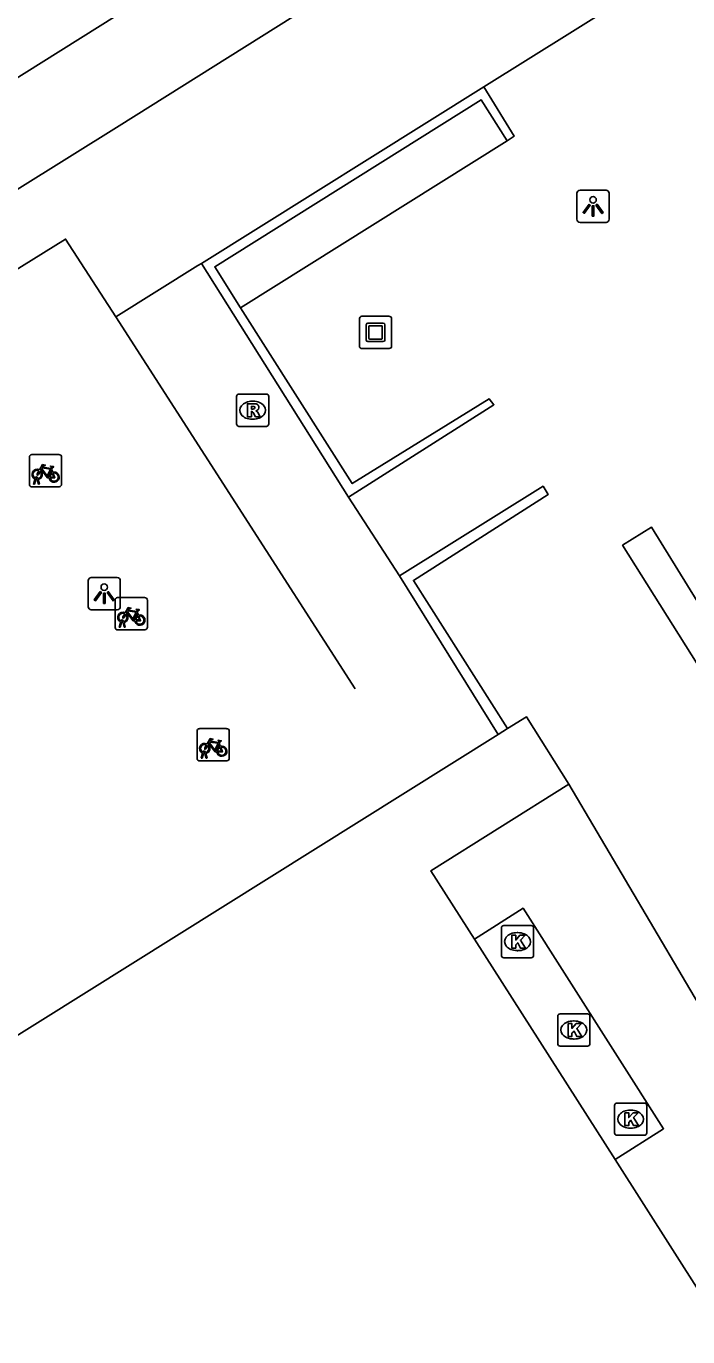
# Model space of a CAD drawing. Extents: x 158838 to 160074, y 386376 to 387776.
# Drawn here: x 159787.47 to 159807.99, y 387474.1 to 387514.76 of the extents above; entities that cross this region are included whole.
import ezdxf

# ---------------------------------------------------------------- set-up
doc = ezdxf.new("R2010")
doc.units = 0
for name, color, linetype in [('IMGEO_Fietsenrek', 7, 'Continuous'), ('IMGEO_Fietspad_open', 7, 'Continuous'), ('IMGEO_Hek', 7, 'Continuous'), ('IMGEO_Kolk', 7, 'Continuous'), ('IMGEO_Kunstobject', 7, 'Continuous'), ('IMGEO_Lichtpunt', 7, 'Continuous'), ('IMGEO_Muur', 7, 'Continuous'), ('IMGEO_Pand', 7, 'Continuous'), ('IMGEO_Rioolput', 7, 'Continuous'), ('IMGEO_Voetpad_open', 7, 'Continuous')]:
    doc.layers.add(name, color=color, linetype=linetype)

msp = doc.modelspace()

# ---------------------------------------------------------------- linework, layer by layer
at = {"layer": 'IMGEO_Fietsenrek'}
for p, q in [((159787.641, 387501.473), (159788.482, 387501.473)), ((159788.482, 387501.473), (159787.641, 387501.473)), ((159787.566, 387500.548), (159787.566, 387501.389)), ((159787.566, 387501.389), (159787.566, 387500.548)), ((159788.253, 387501.022), (159788.289, 387500.927)), ((159788.566, 387501.398), (159788.566, 387500.557)), ((159788.566, 387500.557), (159788.566, 387501.398)), ((159787.693, 387500.557), (159787.732, 387500.717)), ((159787.762, 387500.705), (159787.727, 387500.557)), ((159787.804, 387500.729), (159787.803, 387500.733)), ((159787.845, 387500.557), (159787.811, 387500.699)), ((159787.835, 387500.74), (159787.836, 387500.733)), ((159787.843, 387500.703), (159787.878, 387500.557)), ((159788.491, 387500.473), (159787.65, 387500.473)), ((159787.65, 387500.473), (159788.491, 387500.473)), ((159787.727, 387500.557), (159787.693, 387500.557)), ((159787.878, 387500.557), (159787.845, 387500.557)), ((159790.225, 387496.112), (159790.225, 387496.953)), ((159790.225, 387496.953), (159790.225, 387496.112)), ((159790.3, 387497.037), (159791.141, 387497.037)), ((159791.141, 387497.037), (159790.3, 387497.037)), ((159791.225, 387496.962), (159791.225, 387496.121)), ((159791.225, 387496.121), (159791.225, 387496.962)), ((159790.912, 387496.586), (159790.948, 387496.491)), ((159790.352, 387496.121), (159790.391, 387496.281)), ((159790.421, 387496.269), (159790.386, 387496.121)), ((159790.463, 387496.293), (159790.462, 387496.297)), ((159790.504, 387496.121), (159790.47, 387496.263)), ((159790.494, 387496.304), (159790.495, 387496.297)), ((159790.502, 387496.267), (159790.537, 387496.121)), ((159791.15, 387496.037), (159790.309, 387496.037)), ((159790.309, 387496.037), (159791.15, 387496.037)), ((159790.386, 387496.121), (159790.352, 387496.121)), ((159790.537, 387496.121), (159790.504, 387496.121)), ((159792.766, 387492.045), (159792.766, 387492.886)), ((159792.766, 387492.886), (159792.766, 387492.045)), ((159792.841, 387492.97), (159793.682, 387492.97)), ((159793.682, 387492.97), (159792.841, 387492.97)), ((159793.766, 387492.895), (159793.766, 387492.054)), ((159793.766, 387492.054), (159793.766, 387492.895)), ((159793.453, 387492.519), (159793.489, 387492.424)), ((159792.893, 387492.054), (159792.932, 387492.214)), ((159792.962, 387492.202), (159792.927, 387492.054)), ((159793.004, 387492.226), (159793.003, 387492.23)), ((159793.045, 387492.054), (159793.011, 387492.196)), ((159793.035, 387492.237), (159793.036, 387492.23)), ((159793.043, 387492.2), (159793.078, 387492.054)), ((159793.691, 387491.97), (159792.85, 387491.97)), ((159792.85, 387491.97), (159793.691, 387491.97)), ((159792.927, 387492.054), (159792.893, 387492.054)), ((159793.078, 387492.054), (159793.045, 387492.054))]:
    msp.add_line(p, q, dxfattribs=at)
for points in [[(159787.879, 387500.999), (159787.974, 387501.163), (159788.06, 387501.149), (159788.062, 387501.14), (159788.006, 387501.129), (159787.979, 387501.084), (159788.235, 387501.043)], [(159788.222, 387501.018), (159787.965, 387501.059), (159787.948, 387501.03), (159788.115, 387500.81), (159788.222, 387501.018)], [(159788.235, 387501.043), (159788.26, 387501.092), (159788.254, 387501.096), (159788.231, 387501.1), (159788.219, 387501.107), (159788.218, 387501.11), (159788.22, 387501.115), (159788.315, 387501.1), (159788.317, 387501.09), (159788.307, 387501.077), (159788.295, 387501.071), (159788.281, 387501.077), (159788.253, 387501.022)], [(159787.9, 387500.947), (159787.848, 387500.857), (159787.808, 387500.832), (159787.809, 387500.879), (159787.864, 387500.973)], [(159788.175, 387500.755), (159788.125, 387500.755), (159787.934, 387501.006), (159787.915, 387500.974)], [(159788.27, 387500.92), (159788.24, 387500.997), (159788.131, 387500.779), (159788.174, 387500.779)], [(159788.204, 387500.779), (159788.324, 387500.778), (159788.28, 387500.892)], [(159788.3, 387500.899), (159788.355, 387500.754), (159788.205, 387500.754)], [(159790.559, 387496.511), (159790.507, 387496.421), (159790.467, 387496.396), (159790.468, 387496.443), (159790.523, 387496.537)], [(159790.538, 387496.563), (159790.633, 387496.727), (159790.719, 387496.713), (159790.721, 387496.704), (159790.665, 387496.693), (159790.638, 387496.648), (159790.894, 387496.607)], [(159790.834, 387496.319), (159790.784, 387496.319), (159790.593, 387496.57), (159790.574, 387496.538)], [(159790.881, 387496.582), (159790.624, 387496.623), (159790.607, 387496.594), (159790.774, 387496.374), (159790.881, 387496.582)], [(159790.929, 387496.484), (159790.899, 387496.561), (159790.79, 387496.343), (159790.833, 387496.343)], [(159790.894, 387496.607), (159790.919, 387496.656), (159790.913, 387496.66), (159790.89, 387496.664), (159790.878, 387496.671), (159790.877, 387496.674), (159790.879, 387496.679), (159790.974, 387496.664), (159790.976, 387496.654), (159790.966, 387496.641), (159790.954, 387496.635), (159790.94, 387496.641), (159790.912, 387496.586)], [(159790.863, 387496.343), (159790.983, 387496.342), (159790.939, 387496.456)], [(159790.959, 387496.463), (159791.014, 387496.318), (159790.864, 387496.318)], [(159793.1, 387492.444), (159793.048, 387492.354), (159793.008, 387492.329), (159793.009, 387492.376), (159793.064, 387492.47)], [(159793.079, 387492.496), (159793.174, 387492.66), (159793.26, 387492.646), (159793.262, 387492.637), (159793.206, 387492.626), (159793.179, 387492.581), (159793.435, 387492.54)], [(159793.375, 387492.252), (159793.325, 387492.252), (159793.134, 387492.503), (159793.115, 387492.471)], [(159793.422, 387492.515), (159793.165, 387492.556), (159793.148, 387492.527), (159793.315, 387492.307), (159793.422, 387492.515)], [(159793.47, 387492.417), (159793.44, 387492.494), (159793.331, 387492.276), (159793.374, 387492.276)], [(159793.435, 387492.54), (159793.46, 387492.589), (159793.454, 387492.593), (159793.431, 387492.597), (159793.419, 387492.604), (159793.418, 387492.607), (159793.42, 387492.612), (159793.515, 387492.597), (159793.517, 387492.587), (159793.507, 387492.574), (159793.495, 387492.568), (159793.481, 387492.574), (159793.453, 387492.519)], [(159793.404, 387492.276), (159793.524, 387492.275), (159793.48, 387492.389)], [(159793.5, 387492.396), (159793.555, 387492.251), (159793.405, 387492.251)]]:
    msp.add_lwpolyline(points, dxfattribs=at)
for centre, radius, start, end in [((159787.644, 387501.395), 0.0779, 92.4484, 184.2845), ((159787.644, 387501.395), 0.0779, 92.4484, 184.2845), ((159788.488, 387501.395), 0.0779, 2.4484, 94.2845), ((159788.488, 387501.395), 0.0779, 2.4484, 94.2845), ((159787.806, 387500.858), 0.159, 62.6766, 242.1369), ((159787.806, 387500.858), 0.129, 63.3192, 238.903), ((159787.786, 387500.729), 0.0499, 12.8025, 158.6934), ((159787.806, 387500.858), 0.159, 253.9967, 271.7867), ((159787.786, 387500.729), 0.0174, 12.8025, 163.4502), ((159787.806, 387500.858), 0.129, 253.415, 269.0204), ((159787.806, 387500.858), 0.129, 283.6043, 43.4302), ((159787.806, 387500.858), 0.159, 283.5766, 46.6042), ((159788.333, 387500.774), 0.159, 113.3408, 178.3217), ((159788.333, 387500.774), 0.159, 187.0065, 105.7708), ((159788.333, 387500.774), 0.129, 113.923, 177.9556), ((159788.333, 387500.774), 0.129, 188.6715, 104.5883), ((159787.644, 387500.551), 0.0779, 182.4484, 274.2845), ((159787.644, 387500.551), 0.0779, 182.4484, 274.2845), ((159788.488, 387500.551), 0.0779, 272.4484, 4.2845), ((159788.488, 387500.551), 0.0779, 272.4484, 4.2845), ((159790.303, 387496.959), 0.0779, 92.4484, 184.2845), ((159790.303, 387496.959), 0.0779, 92.4484, 184.2845), ((159791.147, 387496.959), 0.0779, 2.4484, 94.2845), ((159791.147, 387496.959), 0.0779, 2.4484, 94.2845), ((159790.465, 387496.422), 0.159, 62.6766, 242.1369), ((159790.465, 387496.422), 0.129, 63.3192, 238.903), ((159790.465, 387496.422), 0.159, 283.5766, 46.6042), ((159790.445, 387496.293), 0.0499, 12.8025, 158.6934), ((159790.465, 387496.422), 0.159, 253.9967, 271.7867), ((159790.445, 387496.293), 0.0174, 12.8025, 163.4502), ((159790.465, 387496.422), 0.129, 253.415, 269.0204), ((159790.465, 387496.422), 0.129, 283.6043, 43.4302), ((159790.992, 387496.338), 0.159, 113.3408, 178.3217), ((159790.992, 387496.338), 0.159, 187.0065, 105.7708), ((159790.992, 387496.338), 0.129, 113.923, 177.9556), ((159790.992, 387496.338), 0.129, 188.6715, 104.5883), ((159790.303, 387496.115), 0.0779, 182.4484, 274.2845), ((159790.303, 387496.115), 0.0779, 182.4484, 274.2845), ((159791.147, 387496.115), 0.0779, 272.4484, 4.2845), ((159791.147, 387496.115), 0.0779, 272.4484, 4.2845), ((159792.844, 387492.892), 0.0779, 92.4484, 184.2845), ((159792.844, 387492.892), 0.0779, 92.4484, 184.2845), ((159793.688, 387492.892), 0.0779, 2.4484, 94.2845), ((159793.688, 387492.892), 0.0779, 2.4484, 94.2845), ((159793.006, 387492.355), 0.159, 62.6766, 242.1369), ((159793.006, 387492.355), 0.129, 63.3192, 238.903), ((159793.006, 387492.355), 0.159, 283.5766, 46.6042), ((159792.986, 387492.226), 0.0499, 12.8025, 158.6934), ((159793.006, 387492.355), 0.159, 253.9967, 271.7867), ((159792.986, 387492.226), 0.0174, 12.8025, 163.4502), ((159793.006, 387492.355), 0.129, 253.415, 269.0204), ((159793.006, 387492.355), 0.129, 283.6043, 43.4302), ((159793.533, 387492.271), 0.159, 113.3408, 178.3217), ((159793.533, 387492.271), 0.159, 187.0065, 105.7708), ((159793.533, 387492.271), 0.129, 113.923, 177.9556), ((159793.533, 387492.271), 0.129, 188.6715, 104.5883), ((159792.844, 387492.048), 0.0779, 182.4484, 274.2845), ((159792.844, 387492.048), 0.0779, 182.4484, 274.2845), ((159793.688, 387492.048), 0.0779, 272.4484, 4.2845), ((159793.688, 387492.048), 0.0779, 272.4484, 4.2845)]:
    msp.add_arc(centre, radius, start, end, dxfattribs=at)
at = {"layer": 'IMGEO_Fietspad_open'}
for points in [[(159880.986, 387568.702), (159879.902, 387568.012), (159875.931, 387565.415), (159790.349, 387511.673), (159777.523, 387503.666), (159771.665, 387500), (159758.381, 387491.545), (159758.071, 387491.373), (159757.777, 387491.173), (159757.502, 387490.948), (159757.249, 387490.7), (159757.019, 387490.43), (159756.814, 387490.14), (159756.746, 387490.031)], [(159790.285, 387515.108), (159768.258, 387501.292)]]:
    msp.add_lwpolyline(points, dxfattribs=at)
at = {"layer": 'IMGEO_Hek'}
for points in [[(159790.245, 387505.744), (159788.689, 387508.161), (159761.354, 387491.189), (159762.98, 387488.639)], [(159797.675, 387494.203), (159790.245, 387505.744)]]:
    msp.add_lwpolyline(points, dxfattribs=at)
at = {"layer": 'IMGEO_Kolk'}
for p, q in [((159802.207, 387485.936), (159802.207, 387486.788)), ((159802.282, 387486.862), (159803.134, 387486.862)), ((159803.208, 387486.788), (159803.208, 387485.936)), ((159802.695, 387486.642), (159802.72, 387486.642)), ((159802.718, 387486.082), (159802.693, 387486.082)), ((159803.134, 387485.862), (159802.282, 387485.862)), ((159803.953, 387483.195), (159803.953, 387484.047)), ((159804.028, 387484.121), (159804.88, 387484.121)), ((159804.954, 387484.047), (159804.954, 387483.195)), ((159804.441, 387483.901), (159804.466, 387483.901)), ((159804.88, 387483.121), (159804.028, 387483.121)), ((159804.464, 387483.341), (159804.439, 387483.341)), ((159805.716, 387480.429), (159805.716, 387481.281)), ((159805.791, 387481.355), (159806.643, 387481.355)), ((159806.204, 387481.135), (159806.229, 387481.135)), ((159806.717, 387481.281), (159806.717, 387480.429)), ((159806.643, 387480.355), (159805.791, 387480.355)), ((159806.227, 387480.575), (159806.202, 387480.575))]:
    msp.add_line(p, q, dxfattribs=at)
for points in [[(159802.207, 387485.936), (159802.207, 387486.788)], [(159802.282, 387486.862), (159803.134, 387486.862)], [(159803.208, 387486.788), (159803.208, 387485.936)], [(159802.528, 387486.562), (159802.651, 387486.562), (159802.651, 387486.411), (159802.781, 387486.562), (159802.945, 387486.562), (159802.799, 387486.411), (159802.952, 387486.162), (159802.8, 387486.162), (159802.715, 387486.326), (159802.651, 387486.259), (159802.651, 387486.162), (159802.528, 387486.162), (159802.528, 387486.562)], [(159803.134, 387485.862), (159802.282, 387485.862)], [(159803.953, 387483.195), (159803.953, 387484.047)], [(159804.028, 387484.121), (159804.88, 387484.121)], [(159804.954, 387484.047), (159804.954, 387483.195)], [(159804.274, 387483.821), (159804.397, 387483.821), (159804.397, 387483.67), (159804.527, 387483.821), (159804.691, 387483.821), (159804.545, 387483.67), (159804.698, 387483.421), (159804.546, 387483.421), (159804.461, 387483.585), (159804.397, 387483.518), (159804.397, 387483.421), (159804.274, 387483.421), (159804.274, 387483.821)], [(159804.88, 387483.121), (159804.028, 387483.121)], [(159805.716, 387480.429), (159805.716, 387481.281)], [(159805.791, 387481.355), (159806.643, 387481.355)], [(159806.717, 387481.281), (159806.717, 387480.429)], [(159806.037, 387481.055), (159806.16, 387481.055), (159806.16, 387480.904), (159806.29, 387481.055), (159806.454, 387481.055), (159806.308, 387480.904), (159806.461, 387480.655), (159806.309, 387480.655), (159806.224, 387480.819), (159806.16, 387480.752), (159806.16, 387480.655), (159806.037, 387480.655), (159806.037, 387481.055)], [(159806.643, 387480.355), (159805.791, 387480.355)]]:
    msp.add_lwpolyline(points, dxfattribs=at)
for centre, start, end in [((159802.284, 387486.786), 91.552, 178.448), ((159802.284, 387486.786), 91.552, 178.448), ((159803.132, 387486.786), 1.552, 88.448), ((159803.132, 387486.786), 1.552, 88.448), ((159802.284, 387485.938), 181.552, 268.448), ((159802.284, 387485.938), 181.552, 268.448), ((159803.132, 387485.938), 271.552, 358.448), ((159803.132, 387485.938), 271.552, 358.448), ((159804.03, 387484.045), 91.552, 178.448), ((159804.03, 387484.045), 91.552, 178.448), ((159804.878, 387484.045), 1.552, 88.448), ((159804.878, 387484.045), 1.552, 88.448), ((159804.03, 387483.197), 181.552, 268.448), ((159804.03, 387483.197), 181.552, 268.448), ((159804.878, 387483.197), 271.552, 358.448), ((159804.878, 387483.197), 271.552, 358.448), ((159805.793, 387481.279), 91.552, 178.448), ((159805.793, 387481.279), 91.552, 178.448), ((159806.641, 387481.279), 1.552, 88.448), ((159806.641, 387481.279), 1.552, 88.448), ((159805.793, 387480.431), 181.552, 268.448), ((159805.793, 387480.431), 181.552, 268.448), ((159806.641, 387480.431), 271.552, 358.448), ((159806.641, 387480.431), 271.552, 358.448)]:
    msp.add_arc(centre, 0.0765, start, end, dxfattribs=at)
for centre, major_axis, ratio, start_param, end_param in [((159802.694, 387486.362), (-0.387, 0.002), 0.722429, 4.712389, 7.853982), ((159802.719, 387486.362), (-0.39, 0.002), 0.717154, 1.570796, 4.712389), ((159804.44, 387483.621), (-0.387, 0.002), 0.722429, 4.712389, 7.853982), ((159804.465, 387483.621), (-0.39, 0.002), 0.717154, 1.570796, 4.712389), ((159806.203, 387480.855), (-0.387, 0.002), 0.722429, 4.712389, 7.853982), ((159806.228, 387480.855), (-0.39, 0.002), 0.717154, 1.570796, 4.712389)]:
    msp.add_ellipse(centre, major_axis=major_axis, ratio=ratio, start_param=start_param, end_param=end_param, dxfattribs=at)
at = {"layer": 'IMGEO_Kunstobject'}
for p, q in [((159797.803, 387505.68), (159797.803, 387504.839)), ((159797.803, 387505.68), (159797.803, 387504.839)), ((159798.719, 387505.764), (159797.878, 387505.764)), ((159798.719, 387505.764), (159797.878, 387505.764)), ((159798.017, 387505.028), (159798.017, 387505.502)), ((159798.067, 387505.552), (159798.541, 387505.552)), ((159798.591, 387505.502), (159798.591, 387505.028)), ((159798.803, 387504.848), (159798.803, 387505.689)), ((159798.803, 387504.848), (159798.803, 387505.689)), ((159798.097, 387505.452), (159798.097, 387505.078)), ((159798.491, 387505.472), (159798.117, 387505.472)), ((159798.511, 387505.078), (159798.511, 387505.452)), ((159797.887, 387504.764), (159798.728, 387504.764)), ((159797.887, 387504.764), (159798.728, 387504.764)), ((159798.541, 387504.978), (159798.067, 387504.978)), ((159798.117, 387505.058), (159798.491, 387505.058))]:
    msp.add_line(p, q, dxfattribs=at)
for centre, radius, start, end in [((159797.881, 387505.686), 0.0779, 92.4484, 184.2845), ((159797.881, 387505.686), 0.0779, 92.4484, 184.2845), ((159798.067, 387505.502), 0.05, 90, 180), ((159798.541, 387505.502), 0.05, 360, 90), ((159798.725, 387505.686), 0.0779, 2.4484, 94.2845), ((159798.725, 387505.686), 0.0779, 2.4484, 94.2845), ((159798.117, 387505.452), 0.02, 90, 180), ((159798.117, 387505.078), 0.02, 180, 270), ((159798.491, 387505.452), 0.02, 360, 90), ((159798.491, 387505.078), 0.02, 270, 0), ((159797.881, 387504.842), 0.0779, 182.4484, 274.2845), ((159797.881, 387504.842), 0.0779, 182.4484, 274.2845), ((159798.067, 387505.028), 0.05, 180, 270), ((159798.541, 387505.028), 0.05, 270, 0), ((159798.725, 387504.842), 0.0779, 272.4484, 4.2845), ((159798.725, 387504.842), 0.0779, 272.4484, 4.2845)]:
    msp.add_arc(centre, radius, start, end, dxfattribs=at)
at = {"layer": 'IMGEO_Lichtpunt'}
for p, q in [((159804.552, 387509.58), (159804.552, 387508.773)), ((159804.552, 387509.58), (159804.552, 387508.773)), ((159805.454, 387509.675), (159804.646, 387509.675)), ((159805.454, 387509.675), (159804.646, 387509.675)), ((159805.548, 387508.773), (159805.548, 387509.58)), ((159805.548, 387508.773), (159805.548, 387509.58)), ((159804.646, 387508.679), (159805.454, 387508.679)), ((159804.646, 387508.679), (159805.454, 387508.679)), ((159789.389, 387497.562), (159789.389, 387496.755)), ((159789.389, 387497.562), (159789.389, 387496.755)), ((159790.291, 387497.657), (159789.483, 387497.657)), ((159790.291, 387497.657), (159789.483, 387497.657)), ((159790.385, 387496.755), (159790.385, 387497.562)), ((159790.385, 387496.755), (159790.385, 387497.562)), ((159789.483, 387496.661), (159790.291, 387496.661)), ((159789.483, 387496.661), (159790.291, 387496.661))]:
    msp.add_line(p, q, dxfattribs=at)
for points in [[(159804.926, 387509.244), (159804.965, 387509.216), (159804.777, 387508.954), (159804.739, 387508.981), (159804.926, 387509.244)], [(159805.028, 387509.196), (159805.075, 387509.196), (159805.075, 387508.874), (159805.028, 387508.874), (159805.028, 387509.196)], [(159805.138, 387509.216), (159805.176, 387509.243), (159805.363, 387508.981), (159805.324, 387508.953), (159805.138, 387509.216)], [(159789.763, 387497.226), (159789.802, 387497.198), (159789.614, 387496.936), (159789.576, 387496.963), (159789.763, 387497.226)], [(159789.865, 387497.178), (159789.912, 387497.178), (159789.912, 387496.856), (159789.865, 387496.856), (159789.865, 387497.178)], [(159789.975, 387497.198), (159790.013, 387497.225), (159790.2, 387496.963), (159790.161, 387496.935), (159789.975, 387497.198)]]:
    msp.add_lwpolyline(points, dxfattribs=at)
for centre in [(159805.051, 387509.378), (159789.888, 387497.36)]:
    msp.add_circle(centre, 0.0994, dxfattribs=at)
for centre, start, end in [((159804.646, 387509.58), 90, 180), ((159804.646, 387509.58), 90, 180), ((159805.454, 387509.58), 0, 90), ((159805.454, 387509.58), 0, 90), ((159804.646, 387508.773), 180, 270), ((159804.646, 387508.773), 180, 270), ((159805.454, 387508.773), 270, 0), ((159805.454, 387508.773), 270, 360), ((159789.483, 387497.562), 90, 180), ((159789.483, 387497.562), 90, 180), ((159790.291, 387497.562), 0, 90), ((159790.291, 387497.562), 0, 90), ((159789.483, 387496.755), 180, 270), ((159789.483, 387496.755), 180, 270), ((159790.291, 387496.755), 270, 0), ((159790.291, 387496.755), 270, 360)]:
    msp.add_arc(centre, 0.0946, start, end, dxfattribs=at)
at = {"layer": 'IMGEO_Muur'}
for points in [[(159801.664, 387512.884), (159792.903, 387507.403)], [(159802.388, 387511.21), (159802.6, 387511.35), (159801.664, 387512.884)], [(159794.119, 387506.031), (159793.314, 387507.3), (159801.582, 387512.479), (159802.388, 387511.21)], [(159792.903, 387507.403), (159797.46, 387500.154)], [(159797.46, 387500.154), (159801.973, 387503.02), (159801.827, 387503.205), (159797.579, 387500.574), (159794.119, 387506.031)], [(159802.4, 387492.973), (159799.478, 387497.572), (159803.66, 387500.238), (159803.5, 387500.489), (159799.049, 387497.714)], [(159799.049, 387497.714), (159802.106, 387492.789)], [(159802.4, 387492.973), (159802.106, 387492.789)]]:
    msp.add_lwpolyline(points, dxfattribs=at)
at = {"layer": 'IMGEO_Pand'}
for points in [[(159804.296, 387491.246), (159802.986, 387493.34), (159802.4, 387492.973)], [(159802.106, 387492.789), (159802.4, 387492.973)], [(159802.106, 387492.789), (159772.248, 387474.102)], [(159801.376, 387486.439), (159800.022, 387488.564), (159804.296, 387491.246)], [(159805.735, 387479.6), (159801.376, 387486.439)], [(159808.4, 387475.417), (159805.735, 387479.6)]]:
    msp.add_lwpolyline(points, dxfattribs=at)
at = {"layer": 'IMGEO_Rioolput'}
for p, q in [((159793.991, 387502.424), (159793.991, 387503.276)), ((159794.066, 387503.35), (159794.918, 387503.35)), ((159794.479, 387503.13), (159794.504, 387503.13)), ((159794.992, 387503.276), (159794.992, 387502.424)), ((159794.918, 387502.35), (159794.066, 387502.35)), ((159794.502, 387502.57), (159794.477, 387502.57))]:
    msp.add_line(p, q, dxfattribs=at)
for points in [[(159793.991, 387502.424), (159793.991, 387503.276)], [(159794.066, 387503.35), (159794.918, 387503.35)], [(159794.58, 387503.048), (159794.328, 387503.05), (159794.328, 387502.65)], [(159794.992, 387503.276), (159794.992, 387502.424)], [(159794.328, 387502.65), (159794.452, 387502.65), (159794.452, 387502.812), (159794.463, 387502.812)], [(159794.506, 387502.969), (159794.452, 387502.969), (159794.452, 387502.888)], [(159794.452, 387502.888), (159794.504, 387502.888)], [(159794.51, 387502.783), (159794.581, 387502.65), (159794.721, 387502.65), (159794.656, 387502.776)], [(159794.918, 387502.35), (159794.066, 387502.35)]]:
    msp.add_lwpolyline(points, dxfattribs=at)
for centre, radius, start, end in [((159794.068, 387503.274), 0.0765, 91.552, 178.448), ((159794.068, 387503.274), 0.0765, 91.552, 178.448), ((159794.579, 387502.938), 0.109, 350.3612, 89.416), ((159794.916, 387503.274), 0.0765, 1.552, 88.448), ((159794.916, 387503.274), 0.0765, 1.552, 88.448), ((159794.462, 387502.759), 0.0533, 26.0293, 88.6989), ((159794.488, 387503.077), 0.19, 274.7715, 282.9687), ((159794.512, 387502.873), 0.0964, 77.0061, 93.1865), ((159794.526, 387502.93), 0.0378, 276.6634, 79.6772), ((159794.577, 387502.938), 0.112, 277.5842, 350.9817), ((159794.561, 387502.723), 0.108, 29.5134, 73.7905), ((159794.068, 387502.426), 0.0765, 181.552, 268.448), ((159794.068, 387502.426), 0.0765, 181.552, 268.448), ((159794.916, 387502.426), 0.0765, 271.552, 358.448), ((159794.916, 387502.426), 0.0765, 271.552, 358.448)]:
    msp.add_arc(centre, radius, start, end, dxfattribs=at)
for centre, major_axis, ratio, start_param, end_param in [((159794.478, 387502.85), (-0.387, 0.002), 0.722429, 4.712389, 7.853982), ((159794.503, 387502.85), (-0.39, 0.002), 0.717154, 1.570796, 4.712389)]:
    msp.add_ellipse(centre, major_axis=major_axis, ratio=ratio, start_param=start_param, end_param=end_param, dxfattribs=at)
at = {"layer": 'IMGEO_Voetpad_open'}
for points in [[(159801.664, 387512.884), (159807.16, 387516.327)], [(159794.119, 387506.031), (159802.388, 387511.21)], [(159792.903, 387507.403), (159792.786, 387507.338), (159790.245, 387505.744), (159788.689, 387508.161), (159761.354, 387491.189), (159762.98, 387488.639)], [(159799.049, 387497.714), (159797.46, 387500.154)], [(159809.662, 387492.778), (159810.509, 387493.311), (159806.859, 387499.224), (159805.968, 387498.661), (159809.662, 387492.778)], [(159804.296, 387491.246), (159812.212, 387477.846)], [(159805.735, 387479.6), (159807.237, 387480.557), (159802.879, 387487.396), (159801.376, 387486.439)]]:
    msp.add_lwpolyline(points, dxfattribs=at)

doc.saveas('drawing.dxf')
